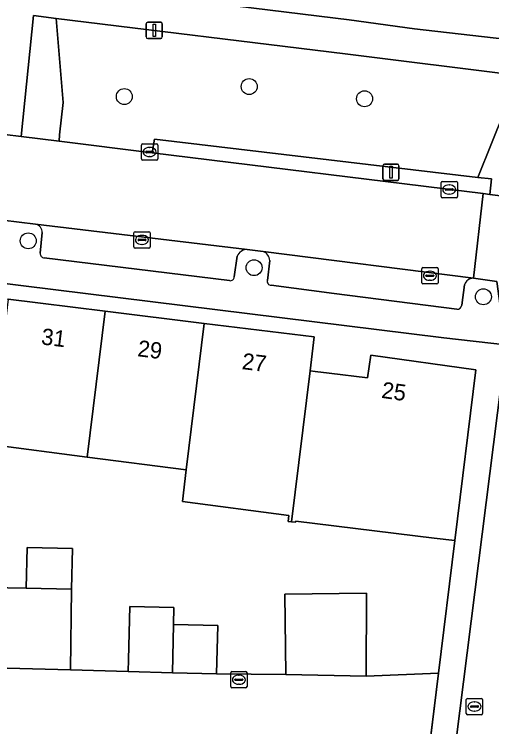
# Model space of a CAD drawing. Extents: x 161692 to 162379, y 380760 to 381678.
# Drawn here: x 162095.86 to 162125.16, y 381428.49 to 381472.22 of the extents above; entities that cross this region are included whole.
import ezdxf

# ---------------------------------------------------------------- set-up
doc = ezdxf.new("R2010")
doc.units = 0
for name, color, linetype in [('IMGEO_Boom', 7, 'Continuous'), ('IMGEO_Brandkraan', 7, 'Continuous'), ('IMGEO_Erf', 7, 'Continuous'), ('IMGEO_Groenvoorziening', 7, 'Continuous'), ('IMGEO_Haag', 7, 'Continuous'), ('IMGEO_Hek', 7, 'Continuous'), ('IMGEO_Kolk', 7, 'Continuous'), ('IMGEO_Lichtmast', 7, 'Continuous'), ('IMGEO_Muur', 7, 'Continuous'), ('IMGEO_Pand', 7, 'Continuous'), ('IMGEO_Pand_nummerreeks', 7, 'Continuous'), ('IMGEO_Parkeervlak_open', 7, 'Continuous'), ('IMGEO_Rijbaan_lokaal_open', 7, 'Continuous'), ('IMGEO_Voetpad_open', 7, 'Continuous')]:
    doc.layers.add(name, color=color, linetype=linetype)

msp = doc.modelspace()

# ---------------------------------------------------------------- linework, layer by layer
at = {"layer": 'IMGEO_Boom'}
for centre in [(162110.279, 381467.777), (162102.615, 381467.165), (162117.358, 381467.031), (162096.72, 381458.312), (162110.576, 381456.665), (162124.649, 381454.879)]:
    msp.add_circle(centre, 0.489, dxfattribs=at)
at = {"layer": 'IMGEO_Brandkraan'}
for p, q in [((162123.602, 381429.308), (162123.602, 381430.16)), ((162123.677, 381430.234), (162124.529, 381430.234)), ((162124.09, 381430.014), (162124.115, 381430.014)), ((162124.603, 381430.16), (162124.603, 381429.308)), ((162123.861, 381429.728), (162123.861, 381429.74)), ((162124.299, 381429.691), (162123.901, 381429.691)), ((162123.904, 381429.777), (162124.302, 381429.777)), ((162124.113, 381429.454), (162124.088, 381429.454)), ((162124.345, 381429.74), (162124.345, 381429.728)), ((162124.529, 381429.234), (162123.677, 381429.234))]:
    msp.add_line(p, q, dxfattribs=at)
for points in [[(162123.602, 381429.308), (162123.602, 381430.16)], [(162123.677, 381430.234), (162124.529, 381430.234)], [(162124.603, 381430.16), (162124.603, 381429.308)], [(162124.529, 381429.234), (162123.677, 381429.234)]]:
    msp.add_lwpolyline(points, dxfattribs=at)
for centre, radius, start, end in [((162123.679, 381430.158), 0.0765, 91.552, 178.448), ((162123.679, 381430.158), 0.0765, 91.552, 178.448), ((162124.527, 381430.158), 0.0765, 1.552, 88.448), ((162124.527, 381430.158), 0.0765, 1.552, 88.448), ((162123.901, 381429.737), 0.0403, 85.8775, 175.7526), ((162123.898, 381429.727), 0.0366, 178.938, 274.7102), ((162124.302, 381429.734), 0.043, 264.8664, 352.4533), ((162124.306, 381429.739), 0.0386, 1.7309, 96.639), ((162123.679, 381429.31), 0.0765, 181.552, 268.448), ((162123.679, 381429.31), 0.0765, 181.552, 268.448), ((162124.527, 381429.31), 0.0765, 271.552, 358.448), ((162124.527, 381429.31), 0.0765, 271.552, 358.448)]:
    msp.add_arc(centre, radius, start, end, dxfattribs=at)
for centre, major_axis, ratio, start_param, end_param in [((162124.089, 381429.734), (-0.387, 0.002), 0.722429, 4.712389, 7.853982), ((162124.114, 381429.734), (-0.39, 0.002), 0.717154, 1.570796, 4.712389)]:
    msp.add_ellipse(centre, major_axis=major_axis, ratio=ratio, start_param=start_param, end_param=end_param, dxfattribs=at)
at = {"layer": 'IMGEO_Erf'}
msp.add_lwpolyline([(162134.534, 381522.993), (162121.812, 381524.568), (162005.061, 381538.886), (162002.066, 381514.499), (162001.603, 381510.725), (161998.605, 381486.311), (162116.422, 381471.873), (162120.422, 381471.33), (162128.114, 381470.452)], close=True, dxfattribs=at)
for points in [[(162122.735, 381425.75), (162125.738, 381449.545), (162126, 381451.921), (162122.221, 381452.37), (162012.415, 381465.943)], [(162053.294, 381459.923), (162062.159, 381458.831), (162071.58, 381457.671), (162079.52, 381456.693), (162087.46, 381455.715), (162095.492, 381454.726), (162101.447, 381453.992), (162107.517, 381453.245), (162114.269, 381452.413), (162114.013, 381450.332), (162114.329, 381450.293), (162115.184, 381450.188), (162117.547, 381449.896), (162117.743, 381451.292), (162124.181, 381450.391), (162122.897, 381439.915), (162121.901, 381431.79), (162121.164, 381425.779)], [(162093.175, 381437.064), (162096.594, 381437.003), (162096.649, 381439.502), (162099.433, 381439.441), (162099.378, 381436.942), (162099.32, 381431.994), (162102.859, 381431.879), (162102.877, 381432.622), (162102.958, 381435.878), (162105.663, 381435.811), (162105.637, 381434.769), (162108.347, 381434.702), (162108.274, 381431.745), (162112.519, 381431.703), (162112.475, 381436.63), (162117.474, 381436.698), (162117.454, 381431.592), (162121.901, 381431.79), (162122.897, 381439.915), (162121.639, 381440.07), (162113.131, 381441.117), (162113.118, 381441.044), (162112.873, 381441.073), (162112.665, 381441.097), (162112.708, 381441.464), (162106.176, 381442.313), (162106.41, 381444.254), (162100.345, 381445.042), (162094.395, 381445.815)]]:
    msp.add_lwpolyline(points, dxfattribs=at)
at = {"layer": 'IMGEO_Groenvoorziening'}
for points in [[(162098.453, 381471.713), (162098.428, 381471.965), (162097.033, 381472.136), (162096.285, 381464.708), (162098.613, 381464.42), (162098.638, 381464.817), (162098.867, 381466.792)], [(162126.826, 381468.459), (162116.166, 381469.796), (162098.428, 381471.965), (162098.453, 381471.713), (162098.867, 381466.792), (162098.638, 381464.817), (162098.613, 381464.42), (162104.319, 381463.716), (162104.469, 381464.557), (162124.306, 381462.193)], [(162128.015, 381468.309), (162126.826, 381468.459), (162124.306, 381462.193), (162125.154, 381462.108), (162125.05, 381461.156), (162127.016, 381460.907)], [(162104.469, 381464.557), (162104.319, 381463.716), (162124.637, 381461.208), (162125.05, 381461.156), (162125.154, 381462.108), (162124.306, 381462.193)]]:
    msp.add_lwpolyline(points, close=True, dxfattribs=at)
at = {"layer": 'IMGEO_Haag'}
msp.add_lwpolyline([(162104.469, 381464.557), (162104.319, 381463.716), (162124.637, 381461.208), (162125.05, 381461.156), (162125.154, 381462.108), (162124.306, 381462.193)], close=True, dxfattribs=at)
at = {"layer": 'IMGEO_Hek'}
msp.add_lwpolyline([(162121.165, 381425.786), (162121.901, 381431.79)], dxfattribs=at)
at = {"layer": 'IMGEO_Kolk'}
for p, q in [((162103.669, 381463.336), (162103.669, 381464.188)), ((162103.744, 381464.262), (162104.596, 381464.262)), ((162104.157, 381464.042), (162104.182, 381464.042)), ((162104.67, 381464.188), (162104.67, 381463.336)), ((162103.928, 381463.756), (162103.928, 381463.768)), ((162104.366, 381463.719), (162103.968, 381463.719)), ((162103.971, 381463.805), (162104.369, 381463.805)), ((162104.412, 381463.768), (162104.412, 381463.756)), ((162104.596, 381463.262), (162103.744, 381463.262)), ((162104.18, 381463.482), (162104.155, 381463.482)), ((162122.052, 381461.033), (162122.052, 381461.885)), ((162122.127, 381461.959), (162122.979, 381461.959)), ((162123.053, 381461.885), (162123.053, 381461.033)), ((162122.311, 381461.453), (162122.311, 381461.465)), ((162122.749, 381461.416), (162122.351, 381461.416)), ((162122.354, 381461.502), (162122.752, 381461.502)), ((162122.54, 381461.739), (162122.565, 381461.739)), ((162122.795, 381461.465), (162122.795, 381461.453)), ((162122.979, 381460.959), (162122.127, 381460.959)), ((162122.563, 381461.179), (162122.538, 381461.179)), ((162103.199, 381457.943), (162103.199, 381458.795)), ((162103.274, 381458.869), (162104.126, 381458.869)), ((162104.2, 381458.795), (162104.2, 381457.943)), ((162103.458, 381458.363), (162103.458, 381458.375)), ((162103.896, 381458.326), (162103.498, 381458.326)), ((162103.501, 381458.412), (162103.899, 381458.412)), ((162103.687, 381458.649), (162103.712, 381458.649)), ((162103.942, 381458.375), (162103.942, 381458.363)), ((162104.126, 381457.869), (162103.274, 381457.869)), ((162103.71, 381458.089), (162103.685, 381458.089)), ((162120.865, 381455.744), (162120.865, 381456.596)), ((162120.94, 381456.67), (162121.792, 381456.67)), ((162121.866, 381456.596), (162121.866, 381455.744)), ((162121.124, 381456.164), (162121.124, 381456.176)), ((162121.562, 381456.127), (162121.164, 381456.127)), ((162121.167, 381456.213), (162121.565, 381456.213)), ((162121.353, 381456.45), (162121.378, 381456.45)), ((162121.608, 381456.176), (162121.608, 381456.164)), ((162121.792, 381455.67), (162120.94, 381455.67)), ((162121.376, 381455.89), (162121.351, 381455.89)), ((162109.144, 381430.955), (162109.144, 381431.807)), ((162109.219, 381431.881), (162110.071, 381431.881)), ((162109.632, 381431.661), (162109.657, 381431.661)), ((162110.145, 381431.807), (162110.145, 381430.955)), ((162109.403, 381431.375), (162109.403, 381431.387)), ((162109.841, 381431.338), (162109.443, 381431.338)), ((162109.446, 381431.424), (162109.844, 381431.424)), ((162109.887, 381431.387), (162109.887, 381431.375)), ((162110.071, 381430.881), (162109.219, 381430.881)), ((162109.655, 381431.101), (162109.63, 381431.101))]:
    msp.add_line(p, q, dxfattribs=at)
for points in [[(162103.669, 381463.336), (162103.669, 381464.188)], [(162103.744, 381464.262), (162104.596, 381464.262)], [(162104.67, 381464.188), (162104.67, 381463.336)], [(162104.596, 381463.262), (162103.744, 381463.262)], [(162122.052, 381461.033), (162122.052, 381461.885)], [(162122.127, 381461.959), (162122.979, 381461.959)], [(162123.053, 381461.885), (162123.053, 381461.033)], [(162122.979, 381460.959), (162122.127, 381460.959)], [(162103.199, 381457.943), (162103.199, 381458.795)], [(162103.274, 381458.869), (162104.126, 381458.869)], [(162104.2, 381458.795), (162104.2, 381457.943)], [(162104.126, 381457.869), (162103.274, 381457.869)], [(162120.865, 381455.744), (162120.865, 381456.596)], [(162120.94, 381456.67), (162121.792, 381456.67)], [(162121.866, 381456.596), (162121.866, 381455.744)], [(162121.792, 381455.67), (162120.94, 381455.67)], [(162109.144, 381430.955), (162109.144, 381431.807)], [(162109.219, 381431.881), (162110.071, 381431.881)], [(162110.145, 381431.807), (162110.145, 381430.955)], [(162110.071, 381430.881), (162109.219, 381430.881)]]:
    msp.add_lwpolyline(points, dxfattribs=at)
for centre, radius, start, end in [((162103.746, 381464.186), 0.0765, 91.552, 178.448), ((162103.746, 381464.186), 0.0765, 91.552, 178.448), ((162104.594, 381464.186), 0.0765, 1.552, 88.448), ((162104.594, 381464.186), 0.0765, 1.552, 88.448), ((162103.968, 381463.765), 0.0403, 85.8775, 175.7526), ((162103.965, 381463.755), 0.0366, 178.938, 274.7102), ((162104.369, 381463.762), 0.043, 264.8664, 352.4533), ((162104.373, 381463.767), 0.0386, 1.7309, 96.639), ((162103.746, 381463.338), 0.0765, 181.552, 268.448), ((162103.746, 381463.338), 0.0765, 181.552, 268.448), ((162104.594, 381463.338), 0.0765, 271.552, 358.448), ((162104.594, 381463.338), 0.0765, 271.552, 358.448), ((162122.129, 381461.883), 0.0765, 91.552, 178.448), ((162122.129, 381461.883), 0.0765, 91.552, 178.448), ((162122.977, 381461.883), 0.0765, 1.552, 88.448), ((162122.977, 381461.883), 0.0765, 1.552, 88.448), ((162122.351, 381461.462), 0.0403, 85.8775, 175.7526), ((162122.348, 381461.452), 0.0366, 178.938, 274.7102), ((162122.752, 381461.459), 0.043, 264.8664, 352.4533), ((162122.756, 381461.464), 0.0386, 1.7309, 96.639), ((162122.129, 381461.035), 0.0765, 181.552, 268.448), ((162122.129, 381461.035), 0.0765, 181.552, 268.448), ((162122.977, 381461.035), 0.0765, 271.552, 358.448), ((162122.977, 381461.035), 0.0765, 271.552, 358.448), ((162103.276, 381458.793), 0.0765, 91.552, 178.448), ((162103.276, 381458.793), 0.0765, 91.552, 178.448), ((162104.124, 381458.793), 0.0765, 1.552, 88.448), ((162104.124, 381458.793), 0.0765, 1.552, 88.448), ((162103.498, 381458.372), 0.0403, 85.8775, 175.7526), ((162103.495, 381458.362), 0.0366, 178.938, 274.7102), ((162103.899, 381458.369), 0.043, 264.8664, 352.4533), ((162103.903, 381458.374), 0.0386, 1.7309, 96.639), ((162103.276, 381457.945), 0.0765, 181.552, 268.448), ((162103.276, 381457.945), 0.0765, 181.552, 268.448), ((162104.124, 381457.945), 0.0765, 271.552, 358.448), ((162104.124, 381457.945), 0.0765, 271.552, 358.448), ((162120.942, 381456.594), 0.0765, 91.552, 178.448), ((162120.942, 381456.594), 0.0765, 91.552, 178.448), ((162121.79, 381456.594), 0.0765, 1.552, 88.448), ((162121.79, 381456.594), 0.0765, 1.552, 88.448), ((162121.164, 381456.173), 0.0403, 85.8775, 175.7526), ((162121.161, 381456.163), 0.0366, 178.938, 274.7102), ((162121.565, 381456.17), 0.043, 264.8664, 352.4533), ((162121.569, 381456.175), 0.0386, 1.7309, 96.639), ((162120.942, 381455.746), 0.0765, 181.552, 268.448), ((162120.942, 381455.746), 0.0765, 181.552, 268.448), ((162121.79, 381455.746), 0.0765, 271.552, 358.448), ((162121.79, 381455.746), 0.0765, 271.552, 358.448), ((162109.221, 381431.805), 0.0765, 91.552, 178.448), ((162109.221, 381431.805), 0.0765, 91.552, 178.448), ((162110.069, 381431.805), 0.0765, 1.552, 88.448), ((162110.069, 381431.805), 0.0765, 1.552, 88.448), ((162109.443, 381431.384), 0.0403, 85.8775, 175.7526), ((162109.44, 381431.374), 0.0366, 178.938, 274.7102), ((162109.844, 381431.381), 0.043, 264.8664, 352.4533), ((162109.848, 381431.386), 0.0386, 1.7309, 96.639), ((162109.221, 381430.957), 0.0765, 181.552, 268.448), ((162109.221, 381430.957), 0.0765, 181.552, 268.448), ((162110.069, 381430.957), 0.0765, 271.552, 358.448), ((162110.069, 381430.957), 0.0765, 271.552, 358.448)]:
    msp.add_arc(centre, radius, start, end, dxfattribs=at)
for centre, major_axis, ratio, start_param, end_param in [((162104.156, 381463.762), (-0.387, 0.002), 0.722429, 4.712389, 7.853982), ((162104.181, 381463.762), (-0.39, 0.002), 0.717154, 1.570796, 4.712389), ((162122.539, 381461.459), (-0.387, 0.002), 0.722429, 4.712389, 7.853982), ((162122.564, 381461.459), (-0.39, 0.002), 0.717154, 1.570796, 4.712389), ((162103.686, 381458.369), (-0.387, 0.002), 0.722429, 4.712389, 7.853982), ((162103.711, 381458.369), (-0.39, 0.002), 0.717154, 1.570796, 4.712389), ((162121.352, 381456.17), (-0.387, 0.002), 0.722429, 4.712389, 7.853982), ((162121.377, 381456.17), (-0.39, 0.002), 0.717154, 1.570796, 4.712389), ((162109.631, 381431.381), (-0.387, 0.002), 0.722429, 4.712389, 7.853982), ((162109.656, 381431.381), (-0.39, 0.002), 0.717154, 1.570796, 4.712389)]:
    msp.add_ellipse(centre, major_axis=major_axis, ratio=ratio, start_param=start_param, end_param=end_param, dxfattribs=at)
at = {"layer": 'IMGEO_Lichtmast'}
for p, q in [((162103.957, 381470.829), (162103.957, 381471.629)), ((162103.957, 381471.629), (162103.957, 381470.829)), ((162104.057, 381471.729), (162104.847, 381471.729)), ((162104.847, 381471.729), (162104.057, 381471.729)), ((162104.947, 381471.629), (162104.947, 381470.829)), ((162104.947, 381470.829), (162104.947, 381471.629)), ((162104.847, 381470.729), (162104.057, 381470.729)), ((162104.057, 381470.729), (162104.847, 381470.729)), ((162118.481, 381462.123), (162118.481, 381462.923)), ((162118.481, 381462.923), (162118.481, 381462.123)), ((162118.581, 381463.023), (162119.371, 381463.023)), ((162119.371, 381463.023), (162118.581, 381463.023)), ((162119.471, 381462.923), (162119.471, 381462.123)), ((162119.471, 381462.123), (162119.471, 381462.923)), ((162119.371, 381462.023), (162118.581, 381462.023)), ((162118.581, 381462.023), (162119.371, 381462.023))]:
    msp.add_line(p, q, dxfattribs=at)
for points in [[(162104.377, 381471.604), (162104.527, 381471.604), (162104.527, 381470.854), (162104.377, 381470.854), (162104.377, 381471.604)], [(162118.901, 381462.898), (162119.051, 381462.898), (162119.051, 381462.148), (162118.901, 381462.148), (162118.901, 381462.898)]]:
    msp.add_lwpolyline(points, dxfattribs=at)
for centre, start, end in [((162104.057, 381471.629), 90, 180), ((162104.057, 381471.629), 90, 180), ((162104.847, 381471.629), 0, 90), ((162104.847, 381471.629), 360, 90), ((162104.057, 381470.829), 180, 270), ((162104.057, 381470.829), 180, 270), ((162104.847, 381470.829), 270, 0), ((162104.847, 381470.829), 270, 0), ((162118.581, 381462.923), 90, 180), ((162118.581, 381462.923), 90, 180), ((162119.371, 381462.923), 0, 90), ((162119.371, 381462.923), 360, 90), ((162118.581, 381462.123), 180, 270), ((162118.581, 381462.123), 180, 270), ((162119.371, 381462.123), 270, 0), ((162119.371, 381462.123), 270, 0)]:
    msp.add_arc(centre, 0.1, start, end, dxfattribs=at)
at = {"layer": 'IMGEO_Muur'}
msp.add_lwpolyline([(162121.901, 381431.79), (162122.897, 381439.915)], dxfattribs=at)
at = {"layer": 'IMGEO_Pand'}
for points in [[(162101.447, 381453.992), (162095.492, 381454.726), (162094.395, 381445.815), (162100.345, 381445.042)], [(162107.517, 381453.245), (162101.447, 381453.992), (162100.345, 381445.042), (162106.41, 381444.254)], [(162114.013, 381450.332), (162114.269, 381452.413), (162107.517, 381453.245), (162106.41, 381444.254), (162106.176, 381442.313), (162112.708, 381441.464), (162112.665, 381441.097), (162112.873, 381441.073)], [(162114.013, 381450.332), (162112.873, 381441.073), (162113.118, 381441.044), (162113.131, 381441.117), (162121.639, 381440.07), (162122.897, 381439.915), (162124.181, 381450.391), (162117.743, 381451.292), (162117.547, 381449.896), (162115.184, 381450.188), (162114.329, 381450.293)], [(162096.594, 381437.003), (162099.378, 381436.942), (162099.433, 381439.441), (162096.649, 381439.502)], [(162105.637, 381434.769), (162105.663, 381435.811), (162102.958, 381435.878), (162102.877, 381432.622), (162102.859, 381431.879), (162105.564, 381431.812)], [(162105.637, 381434.769), (162105.564, 381431.812), (162108.274, 381431.745), (162108.347, 381434.702)]]:
    msp.add_lwpolyline(points, close=True, dxfattribs=at)
at = {"layer": 'IMGEO_Parkeervlak_open'}
for points in [[(162110.152, 381457.783), (162097.167, 381459.333)], [(162097.578, 381458.821), (162097.456, 381457.551)], [(162124.034, 381456.014), (162111.13, 381457.652)], [(162097.703, 381457.269), (162109.08, 381455.871)], [(162109.363, 381456.094), (162109.544, 381457.371)], [(162111.539, 381457.101), (162111.395, 381455.887)], [(162111.623, 381455.583), (162115.5, 381455.083), (162123.016, 381454.114)], [(162123.318, 381454.355), (162123.494, 381455.619)]]:
    msp.add_lwpolyline(points, dxfattribs=at)
for points in [[(162099.378, 381436.942), (162096.594, 381437.003), (162093.175, 381437.064), (162093.076, 381432.144), (162099.32, 381431.994)], [(162112.519, 381431.703), (162117.454, 381431.592), (162117.474, 381436.698), (162112.475, 381436.63)]]:
    msp.add_lwpolyline(points, close=True, dxfattribs=at)
for centre, radius, start, end in [((162097.056, 381458.823), 0.522, 359.7675, 77.7429), ((162097.714, 381457.528), 0.259, 174.8108, 267.6186), ((162110.165, 381457.11), 0.673, 91.069, 157.1766), ((162110.932, 381457.078), 0.608, 2.2142, 70.9578), ((162109.129, 381456.1), 0.234, 257.9319, 358.5433), ((162111.624, 381455.822), 0.239, 164.067, 269.6728), ((162124.023, 381455.463), 0.551, 88.8125, 163.5571), ((162123.038, 381454.396), 0.283, 265.586, 351.5946)]:
    msp.add_arc(centre, radius, start, end, dxfattribs=at)
at = {"layer": 'IMGEO_Rijbaan_lokaal_open'}
msp.add_lwpolyline([(162104.319, 381463.716), (162098.613, 381464.42), (162096.285, 381464.708), (162094.261, 381464.958), (162094.064, 381464.982), (162085.824, 381465.991), (162068.03, 381468.171), (162067.302, 381463.004), (162067.408, 381462.989), (162080.224, 381461.45), (162081.289, 381461.293), (162094.138, 381459.701), (162097.167, 381459.333), (162110.152, 381457.783), (162111.13, 381457.652), (162124.034, 381456.014), (162124.637, 381461.208)], close=True, dxfattribs=at)
msp.add_lwpolyline([(162142.832, 381458.907), (162139.919, 381459.275), (162139.693, 381459.304), (162139.633, 381459.312), (162137.535, 381459.577), (162131.526, 381460.345), (162127.016, 381460.907), (162125.05, 381461.156), (162124.637, 381461.208), (162124.034, 381456.014), (162125.475, 381455.816)], dxfattribs=at)
at = {"layer": 'IMGEO_Voetpad_open'}
for points in [[(162094.984, 381472.387), (162094.69, 381468.813), (162092.667, 381469.013), (162092.442, 381466.615), (162094.39, 381466.365), (162094.261, 381464.958), (162096.285, 381464.708), (162097.033, 381472.136), (162098.428, 381471.965), (162116.166, 381469.796), (162126.826, 381468.459), (162128.015, 381468.309), (162128.105, 381468.298), (162133.5, 381467.626), (162135.569, 381467.368), (162136.098, 381469.54), (162128.114, 381470.452), (162120.422, 381471.33), (162116.422, 381471.873), (161998.605, 381486.311)], [(162010.537, 381468.282), (162010.604, 381468.769), (162003.135, 381469.685), (162003.018, 381468.76), (162002.384, 381468.842), (161996.463, 381469.649), (161996.255, 381467.963), (162002.365, 381467.173), (162002.777, 381467.12), (162001.825, 381459.846), (161995.175, 381460.621), (161995.752, 381458.898), (161999.995, 381458.314), (162005.671, 381457.533), (162008.349, 381457.165), (162009.837, 381457.195), (162009.841, 381457.45), (162009.866, 381460.235), (162010.512, 381466.174), (162012.415, 381465.943), (162122.221, 381452.37), (162126, 381451.921), (162125.475, 381455.816), (162124.034, 381456.014)], [(162097.167, 381459.333), (162094.138, 381459.701)], [(162097.456, 381457.551), (162097.578, 381458.821)], [(162111.13, 381457.652), (162110.152, 381457.783)], [(162109.08, 381455.871), (162097.703, 381457.269)], [(162109.544, 381457.371), (162109.363, 381456.094)], [(162111.395, 381455.887), (162111.539, 381457.101)], [(162125.475, 381455.816), (162126, 381451.921), (162125.738, 381449.545), (162122.735, 381425.75), (162122.593, 381425.745), (162121.843, 381419.831), (162121.219, 381414.916), (162120.583, 381409.9), (162119.948, 381404.896), (162119.049, 381397.809), (162122.38, 381397.987), (162123.186, 381404.414), (162123.217, 381404.652)], [(162123.016, 381454.114), (162115.5, 381455.083), (162111.623, 381455.583)], [(162123.494, 381455.619), (162123.318, 381454.355)], [(162121.164, 381425.779), (162121.901, 381431.79), (162117.454, 381431.592), (162112.519, 381431.703), (162108.274, 381431.745), (162105.564, 381431.812), (162102.859, 381431.879), (162099.32, 381431.994), (162093.076, 381432.144), (162082.914, 381432.33), (162076.905, 381432.452), (162071.997, 381432.526), (162071.787, 381432.531), (162070.787, 381432.555), (162068.808, 381432.604), (162065.618, 381432.682), (162062.849, 381432.731), (162056.973, 381432.875)]]:
    msp.add_lwpolyline(points, dxfattribs=at)
for centre, radius, start, end in [((162097.056, 381458.823), 0.522, 359.7675, 77.7429), ((162097.714, 381457.528), 0.259, 174.8108, 267.6186), ((162110.165, 381457.11), 0.673, 91.069, 157.1766), ((162110.932, 381457.078), 0.608, 2.2142, 70.9578), ((162109.129, 381456.1), 0.234, 257.9319, 358.5433), ((162111.624, 381455.822), 0.239, 164.067, 269.6728), ((162124.023, 381455.463), 0.551, 88.8125, 163.5571), ((162123.038, 381454.396), 0.283, 265.586, 351.5946)]:
    msp.add_arc(centre, radius, start, end, dxfattribs=at)

# ---------------------------------------------------------------- texts
at = {"layer": 'IMGEO_Pand_nummerreeks'}
for s, rotation, p in [('31', 352.9793, (162097.48, 381451.962)), ('29', 352.9793, (162103.391, 381451.234)), ('27', 352.9813, (162109.796, 381450.446)), ('25', 352.0302, (162118.356, 381448.682))]:
    msp.add_text(s, height=1, rotation=rotation, dxfattribs=at).set_placement(p)

doc.saveas('drawing.dxf')
